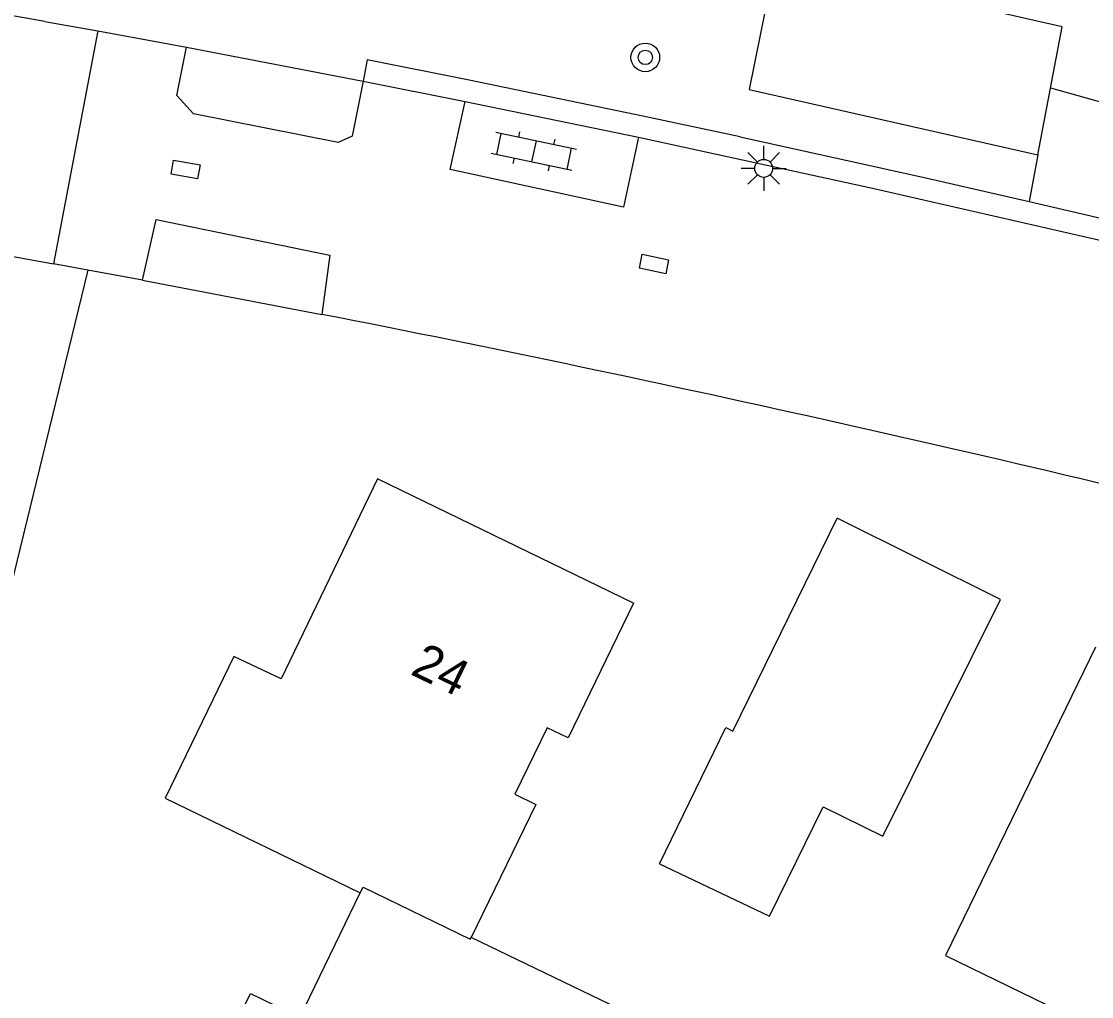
# Model space of a CAD drawing. Extents: x 131000 to 133013, y 393000 to 396501.
# Drawn here: x 131212.1 to 131241.93, y 395561.1 to 395588.28 of the extents above; entities that cross this region are included whole.
import ezdxf

# ---------------------------------------------------------------- set-up
doc = ezdxf.new("R2010")
doc.units = 0
for name, color, linetype in [('gg-afsc-erfafscheiding', 7, 'Continuous'), ('gg-anno-huisnummerreeks BGT', 7, 'Continuous'), ('gg-bbg-bijgebouw', 7, 'Continuous'), ('gg-bbg-gedigitaliseerde bebouwing', 7, 'Continuous'), ('gg-bbg-gedigitaliseerde bijgebouw', 7, 'Continuous'), ('gg-bbg-hoofdgebouw', 7, 'Continuous'), ('gg-bbg-tussenscheiding', 7, 'Continuous'), ('gg-knt-verharding', 7, 'Continuous'), ('gg-knt-verharding nz', 7, 'Continuous'), ('gg-kntw-bovenkant insteek waterloop', 7, 'Continuous'), ('gg-kwrk-duiker nz buis', 7, 'Continuous'), ('gt-grn-groengrens', 7, 'Continuous'), ('gt-grn-vlakafsluiter', 7, 'Continuous'), ('gt-grn-weggrens', 7, 'Continuous'), ('gt-symb-boom', 7, 'Continuous'), ('gt-symb-klinker verharding', 7, 'Continuous'), ('gt-symb-kolk center center', 7, 'Continuous'), ('gt-symb-lichtmast', 7, 'Continuous')]:
    doc.layers.add(name, color=color, linetype=linetype)

# ---------------------------------------------------------------- blocks, each defined once
blk = doc.blocks.new('gt0-LMAST')
at = {"layer": 'gt-symb-lichtmast'}
for p, q in [((-0.005, 0.246), (-0.005, 0.621)), ((-0.182, 0.173), (-0.447, 0.438)), ((0.172, 0.173), (0.437, 0.438)), ((-0.255, -0.004), (-0.63, -0.004)), ((-0.182, -0.181), (-0.447, -0.446)), ((-0.005, -0.254), (-0.005, -0.629)), ((0.437, -0.446), (0.172, -0.181)), ((0.245, -0.004), (0.62, -0.004))]:
    blk.add_line(p, q, dxfattribs=at)
blk.add_circle((-0.005, -0.004), 0.25, dxfattribs=at)
blk = doc.blocks.new('gt0-BOOM')
at = {"layer": 'gt-symb-boom'}
for radius in [0.4, 0.2]:
    blk.add_circle((0, 0), radius, dxfattribs=at)
blk = doc.blocks.new('gt0-KOLKCC')
at = {"layer": 'gt-symb-kolk center center'}
blk.add_lwpolyline([(-0.375, 0.2), (0.375, 0.2), (0.375, -0.2), (-0.375, -0.2)], close=True, dxfattribs=at)
blk = doc.blocks.new('gt0-KL1')
at = {"layer": 'gt-symb-klinker verharding'}
for p, q in [((-1.15, 0.3), (1.15, 0.3)), ((-1, -0.3), (-1, 0.3)), ((-0.5, 0.3), (-0.5, 0.45)), ((0, -0.3), (0, 0.3)), ((0.5, 0.3), (0.5, 0.45)), ((1, -0.3), (1, 0.3)), ((-1.15, -0.3), (1.15, -0.3)), ((-0.5, -0.45), (-0.5, -0.3)), ((0.5, -0.45), (0.5, -0.3))]:
    blk.add_line(p, q, dxfattribs=at)

msp = doc.modelspace()

# ---------------------------------------------------------------- linework, layer by layer
at = {"layer": 'gg-afsc-erfafscheiding'}
msp.add_lwpolyline([(131213.949, 395581.347), (131211.064, 395569.564), (131209.315, 395562.583)], dxfattribs=at)
at = {"layer": 'gg-bbg-bijgebouw'}
msp.add_line((131239.388, 395572.164), (131234.836, 395574.429), dxfattribs=at)
msp.add_lwpolyline([(131229.883, 395564.795), (131231.734, 395568.593), (131231.932, 395568.497), (131234.836, 395574.429)], dxfattribs=at)
at = {"layer": 'gg-bbg-gedigitaliseerde bebouwing'}
msp.add_lwpolyline([(131242.04, 395570.838), (131237.861, 395562.243), (131244.888, 395558.826), (131243.632, 395556.242), (131248.734, 395553.761), (131247.619, 395551.468)], dxfattribs=at)
at = {"layer": 'gg-bbg-gedigitaliseerde bijgebouw'}
msp.add_lwpolyline([(131229.883, 395564.795), (131232.95, 395563.34), (131234.45, 395566.387), (131236.108, 395565.571), (131239.388, 395572.164)], dxfattribs=at)
at = {"layer": 'gg-bbg-hoofdgebouw'}
for points in [[(131229.16, 395572.061), (131222.025, 395575.527), (131219.334, 395569.95), (131218.015, 395570.573), (131216.1, 395566.629), (131221.542, 395563.987)], [(131229.16, 395572.061), (131227.335, 395568.305), (131226.749, 395568.59), (131225.848, 395566.734), (131226.433, 395566.45), (131224.63, 395562.739)], [(131227.214, 395554.402), (131227.902, 395554.067), (131226.07, 395550.312), (131221.275, 395552.638), (131219.517, 395549.122), (131224.345, 395546.81), (131222.696, 395543.392), (131213.63, 395547.696), (131217.016, 395554.667), (131215.64, 395555.336), (131218.48, 395561.183), (131219.856, 395560.514), (131221.542, 395563.987)], [(131227.214, 395554.402), (131228.156, 395556.335), (131229.729, 395555.568), (131231.592, 395559.388), (131224.63, 395562.739)]]:
    msp.add_lwpolyline(points, dxfattribs=at)
at = {"layer": 'gg-bbg-tussenscheiding'}
msp.add_lwpolyline([(131221.542, 395563.987), (131221.621, 395564.149), (131224.607, 395562.692), (131224.63, 395562.739)], dxfattribs=at)
at = {"layer": 'gg-knt-verharding'}
for p, q in [((131212.748, 395588.277), (131214.224, 395588.01)), ((131214.224, 395588.01), (131212.99, 395581.524)), ((131214.224, 395588.01), (131216.696, 395587.555)), ((131221.621, 395586.613), (131224.464, 395586.049)), ((131224.464, 395586.049), (131229.299, 395585.053)), ((131213.949, 395581.347), (131212.99, 395581.524)), ((131215.469, 395581.068), (131213.949, 395581.347))]:
    msp.add_line(p, q, dxfattribs=at)
for points in [[(131221.621, 395586.613), (131221.317, 395585.074), (131220.929, 395584.904), (131216.892, 395585.705), (131216.426, 395586.212), (131216.696, 395587.555)], [(131229.299, 395585.053), (131235.82, 395583.63), (131242.329, 395582.144)], [(131215.469, 395581.068), (131215.852, 395582.751), (131220.692, 395581.757), (131220.475, 395580.111)], [(131206.002, 395551.276), (131211.514, 395581.791), (131212.99, 395581.524)]]:
    msp.add_lwpolyline(points, dxfattribs=at)
msp.add_arc((131114.453, 395039.752), 550.662, 75.83115, 78.89918, dxfattribs=at)
at = {"layer": 'gg-knt-verharding nz'}
msp.add_lwpolyline([(131229.299, 395585.053), (131228.879, 395583.104), (131224.053, 395584.146), (131224.464, 395586.049)], dxfattribs=at)
at = {"layer": 'gg-kntw-bovenkant insteek waterloop'}
for points in [[(131239.375, 395620.908), (131232.385, 395586.378), (131240.437, 395584.555)], [(131240.437, 395584.555), (131241.11, 395588.123), (131237.051, 395589.055), (131241.62, 395612.594), (131241.823, 395616.382)]]:
    msp.add_lwpolyline(points, dxfattribs=at)
at = {"layer": 'gg-kwrk-duiker nz buis'}
msp.add_line((131240.789, 395586.422), (131243.556, 395585.643), dxfattribs=at)
at = {"layer": 'gt-grn-groengrens'}
for p, q in [((131216.696, 395587.555), (131221.621, 395586.613)), ((131221.736, 395587.202), (131221.621, 395586.613)), ((131232.136, 395585.062), (131229.423, 395585.64)), ((131240.437, 395584.555), (131240.191, 395583.253)), ((131240.191, 395583.253), (131242.47, 395582.727))]:
    msp.add_line(p, q, dxfattribs=at)
for points in [[(131229.423, 395585.64), (131224.582, 395586.637), (131221.736, 395587.202)], [(131232.136, 395585.062), (131237.306, 395583.92), (131240.191, 395583.253)]]:
    msp.add_lwpolyline(points, dxfattribs=at)
at = {"layer": 'gt-grn-vlakafsluiter'}
msp.add_line((131215.469, 395581.068), (131220.475, 395580.111), dxfattribs=at)
at = {"layer": 'gt-grn-weggrens'}
msp.add_line((131212.748, 395588.277), (131209.412, 395588.856), dxfattribs=at)

# ---------------------------------------------------------------- block references
at = {"layer": 'gt-symb-boom', "rotation": -10.602058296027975}
msp.add_blockref('gt0-BOOM', (131229.489, 395587.274), dxfattribs=at)
at = {"layer": 'gt-symb-klinker verharding', "rotation": 168.11724114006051}
msp.add_blockref('gt0-KL1', (131226.382, 395584.653), dxfattribs=at)
at = {"layer": 'gt-symb-kolk center center'}
for p, rotation in [((131216.673, 395584.149), -10.253598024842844), ((131229.732, 395581.514), -11.770626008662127)]:
    msp.add_blockref('gt0-KOLKCC', p, dxfattribs=dict(at, rotation=rotation))
at = {"layer": 'gt-symb-lichtmast'}
msp.add_blockref('gt0-LMAST', (131232.795, 395584.184), dxfattribs=at)

# ---------------------------------------------------------------- texts
at = {"layer": 'gg-anno-huisnummerreeks BGT'}
msp.add_text('24', height=1, rotation=334.1, dxfattribs=at).set_placement((131222.91, 395570.093))

doc.saveas('drawing.dxf')
